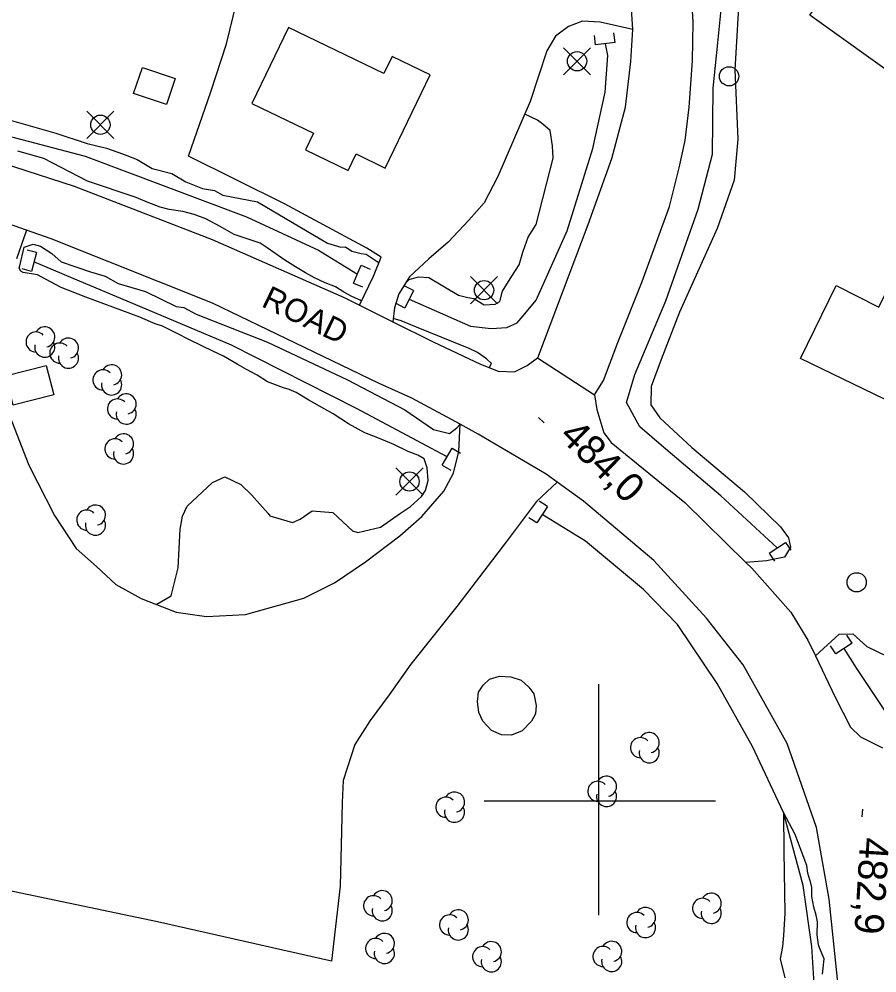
# Model space of a CAD drawing. Extents: x 642515 to 647219, y 6080136 to 6084356.
# Drawn here: x 643739.9 to 643828.9, y 6081982.2 to 6082081.2 of the extents above; entities that cross this region are included whole.
import ezdxf

# ---------------------------------------------------------------- set-up
doc = ezdxf.new("R2010")
doc.units = 0
for name, color, linetype in [('Level 19', 7, 'Continuous'), ('Level 2', 7, 'Continuous'), ('Level 21', 7, 'Continuous'), ('Level 26', 7, 'Continuous'), ('Level 3', 7, 'Continuous'), ('Level 31', 7, 'Continuous'), ('Level 36', 7, 'Continuous'), ('Level 4', 7, 'Continuous'), ('Level 44', 7, 'Continuous'), ('Level 61', 7, 'Continuous')]:
    doc.layers.add(name, color=color, linetype=linetype)

msp = doc.modelspace()

# ---------------------------------------------------------------- linework, layer by layer
at = {"layer": 'Level 19'}
for points in [[(643808.716, 6082090.588), (643810.981, 6082091.394), (643812.269, 6082091.542), (643813.25, 6082090.662), (643814.142, 6082089.17), (643814.667, 6082084.787), (643814.143, 6082075.898), (643814.457, 6082068.714), (643814.084, 6082064.447), (643812.335, 6082059.421), (643808.396, 6082050.764), (643806.52, 6082045.855), (643805.459, 6082043.051), (643805.443, 6082041.149), (643806.368, 6082039.783), (643809.696, 6082036.722), (643815.173, 6082032.116), (643818.897, 6082028.469), (643819.729, 6082027.34), (643819.944, 6082026.381), (643819.313, 6082025.337), (643817.43, 6082024.956), (643815.284, 6082024.782)], [(643775.205, 6082051.495), (643776.659, 6082054.482), (643777.44, 6082056.463), (643775.971, 6082057.397), (643767.416, 6082062.005), (643757.465, 6082066.945), (643759.767, 6082073.614), (643761.394, 6082078.59), (643762.453, 6082082.85)], [(643803.571, 6082080.082), (643800.167, 6082080.836), (643798.338, 6082080.943), (643796.911, 6082080.383), (643795.548, 6082079.382), (643794.659, 6082077.88), (643792.924, 6082072.613), (643789.547, 6082064.835), (643788.16, 6082062.095), (643786.558, 6082060.313), (643784.417, 6082058.019), (643782.407, 6082056.297), (643780.405, 6082054.415), (643779.288, 6082052.658), (643778.841, 6082051.22), (643778.681, 6082049.761)], [(643740.668, 6082059.266), (643739.618, 6082056.302)], [(643738.905, 6082040.019), (643740.892, 6082034.87), (643743.572, 6082029.636), (643745.825, 6082026.238), (643747.913, 6082024.367), (643749.919, 6082022.492), (643752.549, 6082021.053), (643756.191, 6082019.627), (643759.332, 6082019.184), (643763.369, 6082019.394), (643769.429, 6082021.083), (643772.621, 6082022.664), (643775.82, 6082024.851), (643779.396, 6082027.543), (643781.673, 6082029.561), (643783.957, 6082032.185), (643784.947, 6082034.056), (643785.511, 6082036.308), (643785.664, 6082039.115)], [(643795.704, 6082033.125), (643793.588, 6082031.115), (643790.458, 6082026.951), (643785.323, 6082020.217), (643780.551, 6082014.23), (643778.298, 6082011.041), (643776.299, 6082008.391), (643774.737, 6082005.886), (643773.527, 6082002.146), (643773.409, 6081999.877), (643773.332, 6081996.883), (643773.203, 6081991.18), (643772.297, 6081983.418), (643754.257, 6081987.488), (643733.61, 6081991.826)], [(643822.513, 6082015.102), (643824.983, 6082017.333), (643826.399, 6082017.366), (643827.847, 6082016.067), (643829.929, 6082015.044), (643834.052, 6082013.722), (643836.782, 6082013.42), (643841.793, 6082014.368), (643846.916, 6082014.756), (643850.337, 6082015.904), (643853.884, 6082017.706), (643858.291, 6082020.11)]]:
    msp.add_lwpolyline(points, dxfattribs=at)
at = {"layer": 'Level 2'}
for points in [[(643737.857, 6082070.98), (643743.703, 6082069.331), (643746.941, 6082068.263), (643748.94, 6082067.769), (643750.622, 6082067.179), (643752.143, 6082066.58), (643753.68, 6082065.663), (643755.722, 6082065.132), (643757.175, 6082064.29)], [(643780.039, 6082053.839), (643780.366, 6082054.133), (643781.318, 6082054.423), (643782.409, 6082054.361), (643785.481, 6082052.527), (643786.462, 6082052.259), (643787.07, 6082052.171), (643788.15, 6082051.51), (643789.275, 6082051.569), (643789.784, 6082051.875), (643790.054, 6082052.927), (643791.024, 6082054.495), (643791.772, 6082055.652), (643792.149, 6082056.989), (643792.363, 6082057.559), (643792.717, 6082058.536), (643793.538, 6082059.857), (643795.292, 6082066.736), (643795.229, 6082068.011), (643794.99, 6082069.595), (643794.231, 6082070.274), (643793.687, 6082070.685), (643792.35, 6082071.29)], [(643767.453, 6082056.167), (643766.41, 6082056.871), (643765.617, 6082057.428), (643764.908, 6082057.91), (643762.204, 6082058.805), (643760.751, 6082059.647), (643759.261, 6082060.447), (643758.069, 6082060.903), (643756.886, 6082061.2), (643755.465, 6082061.405), (643754.527, 6082061.635), (643753.171, 6082062.162), (643752.017, 6082062.66), (643746.976, 6082064.351), (643742.465, 6082066.71), (643740.871, 6082067.145), (643739.768, 6082067.446)], [(643757.175, 6082064.29), (643758.902, 6082063.582), (643760.162, 6082063.369), (643761.032, 6082062.896), (643764.613, 6082062.206), (643771.878, 6082057.917), (643773.268, 6082057.512), (643773.75, 6082057.537), (643774.417, 6082057.093), (643775.397, 6082056.825), (643775.883, 6082056.771), (643777.133, 6082055.959), (643777.161, 6082055.756)], [(643754.145, 6082020.428), (643754.174, 6082020.436), (643755.661, 6082021.312), (643756.401, 6082024.222), (643756.604, 6082028.221), (643756.857, 6082029.591), (643757.33, 6082030.613), (643759.946, 6082033.065), (643761.246, 6082033.652), (643762.896, 6082032.861), (643763.996, 6082031.802), (643765.745, 6082029.86), (643765.917, 6082029.63), (643768.249, 6082028.915), (643769.036, 6082029.276), (643770.282, 6082030.139), (643772.425, 6082029.973), (643774.494, 6082028.048), (643775.026, 6082027.876), (643777.374, 6082028.439), (643779.476, 6082029.906), (643780.489, 6082030.597), (643781.647, 6082031.616), (643782.059, 6082032.236), (643782.329, 6082033.287), (643782.223, 6082034.598), (643781.935, 6082035.54), (643781.272, 6082035.904), (643780.246, 6082036.289), (643778.76, 6082037.009), (643777.114, 6082037.72), (643775.758, 6082038.247), (643774.062, 6082039.155), (643772.48, 6082040.189), (643771.07, 6082040.992), (643769.951, 6082041.612), (643768.622, 6082042.42), (643767.921, 6082042.742), (643767.309, 6082042.909), (643765.666, 6082043.541), (643764.585, 6082044.202), (643763.467, 6082044.821), (643762.513, 6082045.37), (643761.103, 6082046.174), (643759.988, 6082046.713), (643758.915, 6082047.216), (643757.429, 6082047.936), (643756.352, 6082048.517), (643754.782, 6082049.313), (643754.004, 6082049.551), (643753.51, 6082049.765), (643752.399, 6082050.225), (643746.814, 6082052.326), (643744.267, 6082053.309), (643742.611, 6082054.18), (643741.783, 6082054.615), (643740.321, 6082054.858), (643740.071, 6082055.004), (643739.895, 6082055.314), (643739.963, 6082055.558), (643740.429, 6082057.498), (643741.34, 6082057.826), (643742.117, 6082057.587), (643743.283, 6082056.85), (643744.253, 6082055.983), (643747.287, 6082054.945), (643748.8, 6082054.506), (643750.168, 6082053.74), (643752.991, 6082052.891), (643756.171, 6082051.342), (643756.982, 6082051.225), (643758.266, 6082050.534), (643765.662, 6082047.651), (643773.954, 6082043.738), (643779.91, 6082040.62), (643782.871, 6082038.582), (643784.544, 6082038.151), (643785.32, 6082038.751), (643785.656, 6082039.12)], [(643775.404, 6082051.905), (643775.275, 6082051.989), (643774.41, 6082052.382), (643773.582, 6082052.818), (643772.709, 6082053.371), (643771.64, 6082053.793), (643770.525, 6082054.333), (643769.614, 6082054.844), (643768.575, 6082055.468), (643767.453, 6082056.167)], [(643788.665, 6082044.992), (643788.895, 6082045.443), (643788.389, 6082045.895), (643787.469, 6082046.565), (643786.52, 6082047.034), (643786.232, 6082047.138), (643781.136, 6082049.185), (643780.519, 6082049.432), (643779.531, 6082049.858), (643778.717, 6082050.093)], [(643823.267, 6081982.04), (643823.316, 6081982.681), (643823.429, 6081983.644), (643822.931, 6081984.775), (643822.835, 6081985.089), (643822.703, 6081986.12), (643822.717, 6081987.477), (643822.602, 6081988.189), (643822.359, 6081989.014), (643822.144, 6081990.12), (643822.139, 6081991.037), (643822.035, 6081991.511), (643821.743, 6081992.533), (643821.623, 6081993.325), (643820.928, 6081995.164), (643820.418, 6081996.533), (643819.216, 6081998.825), (643819.23, 6081994.801), (643819.344, 6081988.383), (643819.217, 6081986.062), (643819.111, 6081984.939), (643818.852, 6081983.649), (643819.352, 6081981.681)]]:
    msp.add_lwpolyline(points, dxfattribs=at)
at = {"layer": 'Level 21'}
for points in [[(643799.605, 6082042.16), (643800.526, 6082043.648), (643802.009, 6082047.606), (643804.536, 6082053.925), (643807.388, 6082061.716), (643808.382, 6082065.731), (643808.997, 6082068.554), (643809.414, 6082072.014), (643809.755, 6082076.846), (643809.818, 6082080.854), (643809.49, 6082086.825)], [(643793.704, 6082046.001), (643798.933, 6082059.858), (643801.392, 6082066.7), (643802.799, 6082072.032), (643803.35, 6082076.753), (643803.571, 6082080.082), (643803.293, 6082084.397)], [(643794.567, 6082033.943), (643787.535, 6082038.104), (643785.664, 6082039.115), (643780.649, 6082041.827), (643777.19, 6082043.375), (643759.97, 6082051.693), (643743.203, 6082058.378), (643740.668, 6082059.266), (643732.574, 6082062.101), (643731.849, 6082062.355), (643712.401, 6082067.516), (643711.219, 6082067.83), (643702.188, 6082070.142), (643701.77, 6082070.249), (643683.073, 6082074.451), (643668.271, 6082077.764), (643659.197, 6082079.984), (643658.106, 6082078.512), (643657.254, 6082076.831)], [(643733.194, 6082067.85), (643745.605, 6082063.847), (643759.922, 6082058.286), (643773.616, 6082052.288), (643775.205, 6082051.495), (643778.681, 6082049.761), (643782.86, 6082047.676), (643787.767, 6082045.344), (643789.588, 6082044.63), (643791.292, 6082044.557), (643792.591, 6082045.231), (643793.682, 6082046.016), (643799.605, 6082042.16), (643799.851, 6082040.637), (643800.549, 6082038.248), (643801.334, 6082037.238), (643808.966, 6082031.006), (643815.284, 6082024.782), (643815.904, 6082024.171), (643819.962, 6082019.611), (643821.741, 6082016.712), (643822.513, 6082015.102), (643824.578, 6082010.796), (643826.167, 6082007.685)], [(643804.353, 6081867.02), (643808.266, 6081878.096), (643811.614, 6081889.232), (643815.658, 6081903.195), (643817.87, 6081912.127), (643820.176, 6081922.462), (643821.953, 6081932.128), (643823.264, 6081941.449), (643823.686, 6081946.047), (643824.024, 6081949.733), (643824.612, 6081958.938), (643825.148, 6081970.567), (643824.866, 6081980.863), (643823.928, 6081989.83), (643822.627, 6081997.282), (643819.597, 6082005.978), (643815.016, 6082014.149), (643811.225, 6082019.004), (643805.751, 6082024.986), (643798.446, 6082031.154), (643795.704, 6082033.125), (643794.567, 6082033.943)], [(643826.167, 6082007.685), (643827.194, 6082006.687), (643829.484, 6082005.553)]]:
    msp.add_lwpolyline(points, dxfattribs=at)
at = {"layer": 'Level 26'}
for p, q in [((643801.73, 6082078.73), (643801.59, 6082079.73)), ((643799.71, 6082078.49), (643799.59, 6082079.47)), ((643801.73, 6082078.73), (643799.71, 6082078.49)), ((643741.69, 6082056.93), (643740.73, 6082057.19)), ((643741.69, 6082056.93), (643741.17, 6082054.99)), ((643741.17, 6082054.99), (643740.19, 6082055.25)), ((643774.59, 6082053.77), (643775.39, 6082055.63)), ((643775.39, 6082055.63), (643776.31, 6082055.23)), ((643774.59, 6082053.77), (643775.51, 6082053.37)), ((643780.8, 6082053), (643779.9, 6082051.18)), ((643780.8, 6082053), (643779.92, 6082053.44)), ((643779.9, 6082051.18), (643779, 6082051.64)), ((643783.79, 6082034.89), (643784.83, 6082036.63)), ((643784.83, 6082036.63), (643785.69, 6082036.11)), ((643783.79, 6082034.89), (643784.67, 6082034.37)), ((643794.7, 6082030.6), (643793.62, 6082028.9)), ((643794.7, 6082030.6), (643793.84, 6082031.14)), ((643793.62, 6082028.9), (643792.78, 6082029.42)), ((643817.71, 6082025.74), (643819.41, 6082026.86)), ((643819.41, 6082026.86), (643819.95, 6082026.04)), ((643817.71, 6082025.74), (643818.27, 6082024.92)), ((643826.32, 6082016.42), (643824.64, 6082015.3)), ((643826.32, 6082016.42), (643825.76, 6082017.24)), ((643824.64, 6082015.3), (643824.08, 6082016.12))]:
    msp.add_line(p, q, dxfattribs=at)
at = {"layer": 'Level 3'}
for p, q in [((643793.785, 6082039.815), (643794.356, 6082039.255)), ((643827.385, 6081999.174), (643827.336, 6081998.375))]:
    msp.add_line(p, q, dxfattribs=at)
at = {"layer": 'Level 31'}
for points in [[(643827.087, 6082088.824), (643835.48, 6082082.823), (643836.755, 6082084.606), (643841.29, 6082081.364), (643834.845, 6082072.352), (643821.947, 6082081.575), (643827.087, 6082088.824)], [(643777.862, 6082065.708), (643782.529, 6082075.376), (643778.581, 6082077.282), (643777.728, 6082075.515), (643767.844, 6082080.285), (643764.041, 6082072.406), (643770.425, 6082069.325), (643769.596, 6082067.609), (643774.036, 6082065.466), (643774.861, 6082067.176), (643777.862, 6082065.708)], [(643752.679, 6082076.159), (643756.095, 6082075.006), (643755.183, 6082072.305), (643751.767, 6082073.458), (643752.679, 6082076.159)], [(643829.108, 6082051.284), (643830.103, 6082053.323), (643833.686, 6082051.575), (643832.709, 6082049.572), (643835.564, 6082048.179), (643831.887, 6082040.64), (643820.978, 6082045.962), (643824.666, 6082053.523), (643829.108, 6082051.284)], [(643738.489, 6082044.137), (643742.711, 6082045.203), (643743.479, 6082042.165), (643739.256, 6082041.098), (643738.489, 6082044.137)], [(643793.306, 6082011.14), (643793.534, 6082009.939), (643793.46, 6082009.086), (643793.058, 6082008.297), (643792.099, 6082007.318), (643790.99, 6082006.856), (643789.936, 6082006.882), (643788.897, 6082007.353), (643787.993, 6082008.316), (643787.579, 6082009.225), (643787.436, 6082010.349), (643787.544, 6082011.325), (643788.031, 6082012.037), (643788.684, 6082012.678), (643789.721, 6082012.974), (643790.899, 6082012.914), (643791.971, 6082012.566), (643792.781, 6082011.84), (643793.306, 6082011.14)]]:
    msp.add_lwpolyline(points, dxfattribs=at)
at = {"layer": 'Level 36'}
for p, q in [((643799.19, 6082075.38), (643796.37, 6082078.2)), ((643796.37, 6082075.38), (643799.19, 6082078.2)), ((643749.73, 6082068.79), (643746.91, 6082071.61)), ((643746.91, 6082068.79), (643749.73, 6082071.61)), ((643789.54, 6082051.62), (643786.72, 6082054.44)), ((643786.72, 6082051.62), (643789.54, 6082054.44)), ((643781.8, 6082031.77), (643778.98, 6082034.59)), ((643778.98, 6082031.77), (643781.8, 6082034.59))]:
    msp.add_line(p, q, dxfattribs=at)
for centre in [(643797.784, 6082076.795), (643813.558, 6082075.23), (643748.324, 6082070.205), (643788.134, 6082053.035), (643780.394, 6082033.185), (643826.798, 6082022.72)]:
    msp.add_circle(centre, 1, dxfattribs=at)
at = {"layer": 'Level 4'}
for points in [[(643714.273, 6082100.579), (643712.996, 6082096.586), (643710.862, 6082090.524), (643708.37, 6082083.636), (643707.181, 6082080.255), (643707.126, 6082079.079), (643707.674, 6082077.975), (643709.09, 6082076.551), (643711.56, 6082075.87), (643718.767, 6082073.777), (643733.417, 6082070.453), (643746.739, 6082066.939), (643763.496, 6082060.651), (643770.941, 6082057.196), (643774.986, 6082054.69)], [(643818.551, 6082026.296), (643812.701, 6082031.696), (643806.537, 6082036.918), (643804.282, 6082038.864), (643802.927, 6082041.383), (643803.779, 6082044.3), (643807.008, 6082051.914), (643810.335, 6082061.435), (643811.845, 6082067.139), (643811.914, 6082073.984), (643812.384, 6082078.704), (643812.804, 6082082.856), (643812.831, 6082086.056), (643812.152, 6082088.814), (643811.376, 6082090.309)], [(643780.355, 6082052.097), (643786.709, 6082049.313), (643788.871, 6082049.061), (643790.487, 6082049.146), (643791.553, 6082049.646), (643792.202, 6082050.368), (643793.53, 6082052.014), (643796.741, 6082059.18), (643799.43, 6082067.737), (643800.688, 6082073.589), (643800.964, 6082077.407), (643800.735, 6082078.609)], [(643784.313, 6082035.754), (643774.88, 6082040.763), (643761.918, 6082047.327), (643751.755, 6082051.611), (643745.492, 6082054.237), (643741.427, 6082055.966)], [(643874.858, 6082031.613), (643874.199, 6082028.828), (643872.917, 6082024.837), (643871.204, 6082021.309), (643869.38, 6082018.342), (643865.663, 6082015.155), (643858.787, 6082012.653), (643849.147, 6082011.018), (643837.804, 6082009.376), (643832.171, 6082008.597), (643829.735, 6082009.401), (643826.819, 6082013.781), (643825.484, 6082015.861)], [(643822.697, 6081976.069), (643822.128, 6081984.938), (643821.255, 6081991.244), (643819.216, 6081998.825), (643816.001, 6082005.696), (643812.318, 6082012.22), (643808.211, 6082018.357), (643804.688, 6082021.976), (643798.658, 6082027), (643794.164, 6082029.756)]]:
    msp.add_lwpolyline(points, dxfattribs=at)
at = {"layer": 'Level 44'}
for centre, start, end in [((643742.547, 6082048.177), 282.26917, 149.72626), ((643741.647, 6082047.654), 44.11537, 269.80396), ((643745.007, 6082047.027), 282.26917, 149.72626), ((643742.547, 6082047.131), 166.93686, 29.62123), ((643744.107, 6082046.504), 44.11537, 269.80396), ((643745.007, 6082045.981), 166.93686, 29.62123), ((643749.487, 6082044.247), 282.26917, 149.72626), ((643748.587, 6082043.724), 44.11537, 269.80396), ((643749.487, 6082043.201), 166.93686, 29.62123), ((643750.997, 6082041.227), 282.26917, 149.72626), ((643750.097, 6082040.704), 44.11537, 269.80396), ((643750.997, 6082040.181), 166.93686, 29.62123), ((643749.827, 6082036.564), 44.11537, 269.80396), ((643750.727, 6082037.087), 282.26917, 149.72626), ((643750.727, 6082036.041), 166.93686, 29.62123), ((643747.807, 6082029.697), 282.26917, 149.72626), ((643746.907, 6082029.174), 44.11537, 269.80396), ((643747.807, 6082028.651), 166.93686, 29.62123), ((643804.367, 6082005.554), 44.11537, 269.80396), ((643805.267, 6082006.077), 282.26917, 149.72626), ((643805.267, 6082005.031), 166.93686, 29.62123), ((643800.837, 6082001.547), 282.26917, 149.72626), ((643799.937, 6082001.024), 44.11537, 269.80396), ((643785.067, 6081999.907), 282.26917, 149.72626), ((643800.837, 6082000.501), 166.93686, 29.62123), ((643784.167, 6081999.384), 44.11537, 269.80396), ((643785.067, 6081998.861), 166.93686, 29.62123), ((643777.567, 6081989.677), 282.26917, 149.72626), ((643776.667, 6081989.154), 44.11537, 269.80396), ((643810.807, 6081988.884), 44.11537, 269.80396), ((643811.707, 6081989.407), 282.26917, 149.72626), ((643777.567, 6081988.631), 166.93686, 29.62123), ((643785.457, 6081987.687), 282.26917, 149.72626), ((643804.887, 6081987.937), 282.26917, 149.72626), ((643811.707, 6081988.361), 166.93686, 29.62123), ((643784.557, 6081987.164), 44.11537, 269.80396), ((643803.987, 6081987.414), 44.11537, 269.80396), ((643785.457, 6081986.641), 166.93686, 29.62123), ((643804.887, 6081986.891), 166.93686, 29.62123), ((643776.887, 6081984.724), 44.11537, 269.80396), ((643777.787, 6081985.247), 282.26917, 149.72626), ((643777.787, 6081984.201), 166.93686, 29.62123), ((643787.987, 6081983.864), 44.11537, 269.80396), ((643788.887, 6081984.387), 282.26917, 149.72626), ((643800.477, 6081983.894), 44.11537, 269.80396), ((643801.377, 6081984.417), 282.26917, 149.72626), ((643788.887, 6081983.341), 166.93686, 29.62123), ((643801.377, 6081983.371), 166.93686, 29.62123)]:
    msp.add_arc(centre, 1.046, start, end, dxfattribs=at)
at = {"layer": 'Level 61'}
for p, q in [((643800, 6082012.16), (643800, 6081988.16)), ((643812.16, 6082000), (643788.16, 6082000))]:
    msp.add_line(p, q, dxfattribs=at)

# ---------------------------------------------------------------- texts
at = {"layer": 'Level 21'}
msp.add_text('ROAD', height=2.4, rotation=334.18221, dxfattribs=at).set_placement((643764.92, 6082051.41))
at = {"layer": 'Level 3'}
for s, rotation, p in [('484,0', 315.59, (643795.81, 6082037.77)), ('482,9', 266.51689, (643827.17, 6081996.3))]:
    msp.add_text(s, height=3, rotation=rotation, dxfattribs=at).set_placement(p)

doc.saveas('drawing.dxf')
